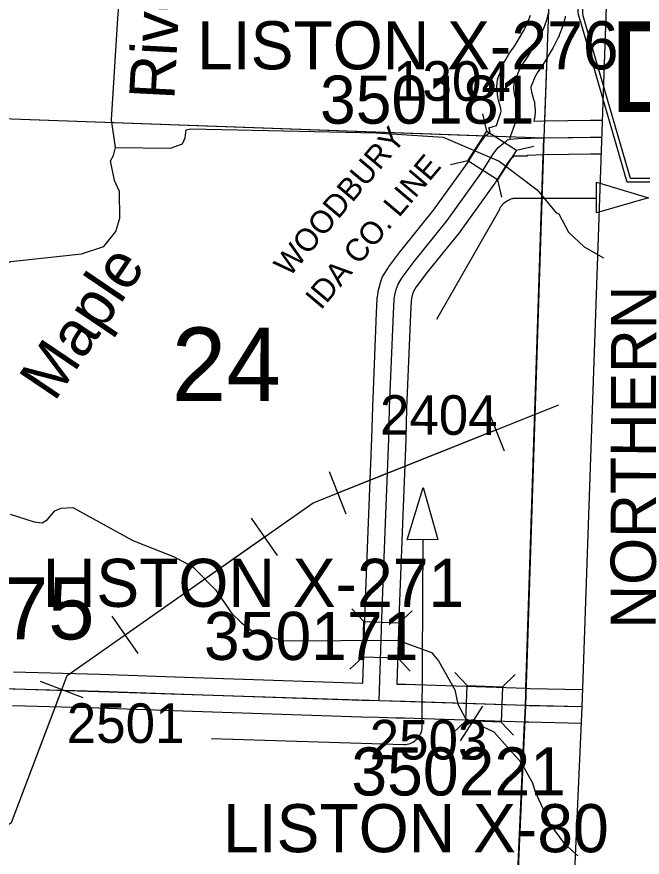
# Model space of a CAD drawing. Extents: x -157.2 to -99.3, y 12.2 to 46.2.
# Drawn here: x -112.145 to -111.04, y 17.717 to 19.202 of the extents above; entities that cross this region are included whole.
import ezdxf

# ---------------------------------------------------------------- set-up
doc = ezdxf.new("R2010")
doc.units = 0
for name, color, linetype in [('tdCoClipBndry', 7, 'Continuous'), ('tdCoCoBndry', 7, 'Continuous'), ('tdCoCoBndryPart', 7, 'Continuous'), ('tdCoDirctArrow', 7, 'Continuous'), ('tdCoHydroRiver', 7, 'Continuous'), ('tdCoHydroTxtLg', 7, 'Continuous'), ('tdCoPipe', 7, 'Continuous'), ('tdCoPipeTxt', 7, 'Continuous'), ('tdCoSecRdNmbr', 7, 'Continuous'), ('tdCoSecRdTxt', 7, 'Continuous'), ('tdCoSecRteBand', 7, 'Continuous'), ('tdCoSecRteCL', 7, 'Continuous'), ('tdCoSectLine', 7, 'Continuous'), ('tdCoSectLinePart', 7, 'Continuous'), ('tdCoSectNmbr', 7, 'Continuous'), ('tdCoShieldCoRte', 7, 'Continuous'), ('tdCoStrucPriMaintName', 7, 'Continuous'), ('tdCoStrucSec', 7, 'Continuous'), ('tdCoStrucSecCoName', 7, 'Continuous'), ('tdCoStrucSecFHWANum', 7, 'Continuous'), ('tdCoSurfEarth', 7, 'Continuous'), ('tdCoSurfGravel', 7, 'Continuous'), ('tdCoTwpBndryShd', 7, 'Continuous')]:
    doc.layers.add(name, color=color, linetype=linetype)

msp = doc.modelspace()

# ---------------------------------------------------------------- linework, layer by layer
at = {"layer": 'tdCoClipBndry'}
msp.add_lwpolyline([(-111.0246, 22.9691), (-111.0434, 22.5326), (-111.0561, 21.9745), (-111.0719, 20.984), (-111.0771, 19.9837), (-111.1462, 17.9819), (-111.1912, 16.9821), (-111.2294, 15.99), (-111.2338, 15.9645), (-111.2494, 15.9338), (-111.2745, 15.9103), (-111.3062, 15.8966), (-111.3319, 15.894), (-114.3202, 15.9719), (-115.3257, 16.007), (-116.3394, 16.0334), (-117.2968, 16.0725), (-118.2968, 16.0994), (-119.2937, 16.1176), (-121.2846, 16.1857), (-122.302, 16.1905), (-125.2749, 16.2789)], dxfattribs=at)
at = {"layer": 'tdCoCoBndry'}
msp.add_lwpolyline([(-111.0165, 26.9713), (-111.0495, 25.9743), (-111.0777, 24.9697), (-111.1098, 23.9712), (-111.1245, 22.9706), (-111.1433, 22.5359), (-111.156, 21.9765), (-111.1718, 20.985), (-111.177, 19.9871), (-111.2136, 18.9878), (-111.2461, 17.9853), (-111.291, 16.9863), (-111.3293, 15.9939)], dxfattribs=at)
at = {"layer": 'tdCoCoBndryPart'}
for points in [[(-111.2084, 19.13), (-111.2125, 19.0177)], [(-111.2145, 18.9576), (-111.2452, 18.016)], [(-111.2475, 17.9554), (-111.2897, 17.0163)]]:
    msp.add_lwpolyline(points, dxfattribs=at)
at = {"layer": 'tdCoDirctArrow'}
for points in [[(-111.1207, 18.9094), (-111.0283, 18.8821), (-111.1202, 18.8555)], [(-111.455, 18.2777), (-111.4272, 18.37), (-111.4011, 18.2779)]]:
    msp.add_lwpolyline(points, close=True, dxfattribs=at)
for points in [[(-111.4028, 18.6675), (-111.2916, 18.8621), (-111.2906, 18.8643), (-111.2893, 18.8665), (-111.2875, 18.8689), (-111.2855, 18.8711), (-111.2836, 18.8731), (-111.2816, 18.8747), (-111.2795, 18.8763), (-111.2768, 18.8779), (-111.2751, 18.8787), (-111.2732, 18.8795), (-111.2711, 18.8802), (-111.2694, 18.8806), (-111.2683, 18.8809), (-111.267, 18.8812), (-111.1208, 18.8812)], [(-111.8012, 17.9265), (-111.4612, 17.9159), (-111.458, 17.916), (-111.455, 17.9164), (-111.4519, 17.9171), (-111.4486, 17.9184), (-111.4453, 17.92), (-111.4424, 17.9218), (-111.4403, 17.9234), (-111.4376, 17.9259), (-111.4353, 17.9284), (-111.4327, 17.9322), (-111.4315, 17.9349), (-111.43, 17.9378), (-111.4287, 17.9435), (-111.4284, 17.9467), (-111.4284, 17.9528), (-111.4268, 18.2775)]]:
    msp.add_lwpolyline(points, dxfattribs=at)
at = {"layer": 'tdCoHydroRiver'}
for points in [[(-111.9712, 18.9708), (-111.9778, 19.0199), (-111.9669, 19.1995), (-111.9646, 19.2279)], [(-111.9712, 18.9708), (-111.8734, 18.9699), (-111.8527, 18.9773), (-111.8477, 18.9882), (-111.8457, 19.0023), (-111.8378, 19.0037)], [(-111.8378, 19.0037), (-111.5098, 18.9968), (-111.3916, 18.9891)], [(-111.3916, 18.9891), (-111.2926, 18.9467), (-111.2255, 18.8958), (-111.1915, 18.8553), (-111.1868, 18.8536), (-111.17, 18.8215), (-111.1421, 18.7954), (-111.1081, 18.7761)], [(-112.2306, 18.6789), (-112.2298, 18.7089), (-112.2198, 18.7309), (-112.2101, 18.7418), (-112.1559, 18.7692), (-112.0312, 18.7827), (-111.9915, 18.7962), (-111.9703, 18.8225), (-111.9634, 18.846), (-111.9637, 18.8933), (-111.9727, 18.9125), (-111.9797, 18.9474), (-111.9747, 18.9567), (-111.9712, 18.9708)], [(-112.157, 18.3231), (-112.1147, 18.3094), (-112.1006, 18.3075), (-112.091, 18.3135), (-112.078, 18.329), (-112.0668, 18.3334), (-112.0462, 18.3345), (-111.9404, 18.2765), (-111.867, 18.2478), (-111.8343, 18.2296), (-111.7943, 18.1891), (-111.7654, 18.1474), (-111.7485, 18.1312), (-111.7253, 18.1132), (-111.6735, 18.0993), (-111.4715, 18.1004), (-111.4121, 18.0784), (-111.3999, 18.0638), (-111.3712, 18.0126), (-111.3655, 17.9872), (-111.352, 17.9616), (-111.3021, 17.9382), (-111.2545, 17.8849), (-111.2334, 17.8481), (-111.2291, 17.8322), (-111.2021, 17.7747), (-111.1778, 17.7409), (-111.1532, 17.7189)]]:
    msp.add_lwpolyline(points, dxfattribs=at)
at = {"layer": 'tdCoPipe'}
for p, q in [((-111.2832, 18.4345), (-111.3131, 18.5094)), ((-111.5629, 18.323), (-111.5927, 18.3977)), ((-111.6843, 18.2497), (-111.7306, 18.3157)), ((-111.9308, 18.0768), (-111.977, 18.1427)), ((-112.0282, 17.9984), (-112.1036, 18.027))]:
    msp.add_line(p, q, dxfattribs=at)
for points in [[(-114.6584, 15.7971), (-114.1159, 16.2701), (-113.4195, 17.0392), (-112.1549, 17.7779), (-112.0563, 18.038), (-111.6215, 18.343), (-111.187, 18.5163)], [(-111.5778, 18.3604), (-111.2982, 18.472)], [(-111.9539, 18.1098), (-111.7075, 18.2827)], [(-112.1981, 17.7527), (-112.1549, 17.7779), (-112.0659, 18.0127)]]:
    msp.add_lwpolyline(points, dxfattribs=at)
at = {"layer": 'tdCoSecRteBand'}
for points in [[(-111.5335, 18.0242), (-111.5292, 18.1559), (-111.5292, 18.1559), (-111.5292, 18.156), (-111.5228, 18.3235), (-111.5228, 18.3235), (-111.5228, 18.3235), (-111.5177, 18.457), (-111.5162, 18.5118), (-111.5162, 18.512), (-111.5162, 18.5122), (-111.5095, 18.6786), (-111.5095, 18.6788), (-111.5095, 18.6789), (-111.5083, 18.7038), (-111.5082, 18.7055), (-111.5079, 18.7071), (-111.5067, 18.7148), (-111.5065, 18.716), (-111.5062, 18.7171), (-111.5038, 18.7272), (-111.5034, 18.7285), (-111.503, 18.7298), (-111.4998, 18.7392), (-111.4987, 18.7425), (-111.4968, 18.7454), (-111.4894, 18.7572), (-111.4888, 18.7583), (-111.488, 18.7593), (-111.4668, 18.7876), (-111.4665, 18.7881), (-111.4662, 18.7885), (-111.4085, 18.8601), (-111.3493, 18.9424), (-111.3278, 18.9762), (-111.3273, 18.9769), (-111.3267, 18.9777), (-111.3188, 18.9886), (-111.3164, 18.9919), (-111.3131, 18.9945), (-111.3085, 18.9981), (-111.3108, 19.0054), (-111.2972, 19.0097), (-111.2893, 19.0328), (-111.289, 19.0351), (-111.2895, 19.0399), (-111.2938, 19.0543), (-111.2945, 19.0567), (-111.2948, 19.0593), (-111.2963, 19.0716), (-111.2966, 19.0743), (-111.2965, 19.0769), (-111.296, 19.0858), (-111.2957, 19.0903), (-111.2941, 19.0946), (-111.2904, 19.1045), (-111.2903, 19.1048), (-111.2902, 19.105), (-111.2845, 19.1193), (-111.2837, 19.1214), (-111.2826, 19.1233), (-111.2752, 19.1361), (-111.2745, 19.1374), (-111.2736, 19.1386), (-111.2662, 19.1489), (-111.2489, 19.1777), (-111.2417, 19.1921), (-111.2369, 19.2049)], [(-111.1758, 19.2029), (-111.1761, 19.2018), (-111.1788, 19.1897), (-111.1793, 19.1877), (-111.18, 19.1857), (-111.1862, 19.1694), (-111.1867, 19.168), (-111.1874, 19.1666), (-111.1958, 19.1498), (-111.1963, 19.1488), (-111.1969, 19.1478), (-111.2154, 19.117), (-111.216, 19.1159), (-111.2167, 19.1149), (-111.224, 19.1048), (-111.2296, 19.0952), (-111.2343, 19.0832), (-111.2363, 19.0779), (-111.2364, 19.0762), (-111.2355, 19.069), (-111.2311, 19.0542), (-111.2302, 19.0514), (-111.23, 19.0483), (-111.229, 19.0375), (-111.2287, 19.0344), (-111.2291, 19.0314), (-111.23, 19.0227), (-111.2304, 19.0195), (-111.2311, 19.0174), (-111.214, 19.0178), (-111.2139, 19.0178), (-111.2139, 19.0178), (-111.171, 19.0188), (-111.1708, 19.0188), (-111.1706, 19.0188), (-111.1319, 19.0193), (-111.1318, 19.0193), (-111.1316, 19.0193), (-111.1104, 19.0194)], [(-111.1125, 18.9594), (-111.1313, 18.9593), (-111.1697, 18.9588), (-111.2124, 18.9578), (-111.2432, 18.957), (-111.2432, 18.9558), (-111.2652, 18.9558), (-111.2658, 18.9554), (-111.2661, 18.9551), (-111.2664, 18.9548), (-111.2728, 18.9499), (-111.2777, 18.9432), (-111.2991, 18.9094), (-111.2996, 18.9087), (-111.3001, 18.908), (-111.3602, 18.8244), (-111.3607, 18.8237), (-111.3612, 18.8231), (-111.4191, 18.7513), (-111.4392, 18.7244), (-111.4441, 18.7165), (-111.4458, 18.7117), (-111.4476, 18.704), (-111.4484, 18.6992), (-111.4496, 18.6761), (-111.4562, 18.51), (-111.4577, 18.4552), (-111.4577, 18.455), (-111.4577, 18.4548), (-111.4629, 18.3212), (-111.4693, 18.1538), (-111.4735, 18.0227), (-111.4582, 18.0223), (-111.4581, 18.0223), (-111.458, 18.0223), (-111.245, 18.0153), (-111.2384, 18.0151), (-111.1452, 18.0129)], [(-112.1514, 18.0444), (-111.9986, 18.0402), (-111.9985, 18.0402), (-111.9984, 18.0402), (-111.8327, 18.0343), (-111.5337, 18.0242), (-111.5337, 18.0242), (-111.5335, 18.0242)], [(-111.1475, 17.953), (-111.2399, 17.9551), (-111.2401, 17.9551), (-111.2402, 17.9551), (-111.247, 17.9554), (-111.4598, 17.9623), (-111.4755, 17.9627), (-111.4755, 17.9625), (-111.5054, 17.9635), (-111.5354, 17.9643), (-111.5355, 17.9643), (-111.5357, 17.9643), (-111.8347, 17.9743), (-111.8348, 17.9743), (-111.8348, 17.9743), (-112.0004, 17.9802), (-112.1532, 17.9844)]]:
    msp.add_lwpolyline(points, dxfattribs=at)
at = {"layer": 'tdCoSecRteCL'}
for points in [[(-111.2732, 18.9858), (-111.2732, 18.9889), (-111.27, 18.9968), (-111.2598, 19.0261), (-111.2589, 19.0348), (-111.2598, 19.0456), (-111.265, 19.0629), (-111.2665, 19.0752), (-111.266, 19.0841), (-111.2623, 19.094), (-111.2566, 19.1083), (-111.2492, 19.1211), (-111.2411, 19.1324), (-111.2226, 19.1633), (-111.2142, 19.18), (-111.2081, 19.1963), (-111.2053, 19.2084)], [(-111.5045, 17.9935), (-111.4993, 18.1549), (-111.4929, 18.3223), (-111.4877, 18.456), (-111.4862, 18.511), (-111.4795, 18.6774), (-111.4783, 18.7024), (-111.4771, 18.71), (-111.4746, 18.7201), (-111.4714, 18.7295), (-111.464, 18.7413), (-111.4428, 18.7697), (-111.3846, 18.8419), (-111.3244, 18.9255), (-111.3025, 18.9601), (-111.2946, 18.9709), (-111.2849, 18.9785), (-111.2804, 18.9822), (-111.2778, 18.9844), (-111.2732, 18.9858)], [(-111.2732, 18.9858), (-111.2731, 18.9859), (-111.2593, 18.9866), (-111.2132, 18.9878), (-111.1703, 18.9888), (-111.1315, 18.9893), (-111.1115, 18.9894)], [(-112.2594, 18.018), (-112.2394, 18.0174), (-112.1523, 18.0144), (-111.9994, 18.0102), (-111.8337, 18.0043), (-111.5346, 17.9943), (-111.5045, 17.9935)], [(-111.5045, 17.9935), (-111.4589, 17.9923), (-111.246, 17.9854), (-111.2392, 17.9851), (-111.1462, 17.9829)]]:
    msp.add_lwpolyline(points, dxfattribs=at)
at = {"layer": 'tdCoSectLine'}
for points in [[(-111.177, 19.9871), (-111.2136, 18.9878)], [(-112.2047, 19.0232), (-111.2639, 18.9896), (-111.2136, 18.9878)], [(-111.2461, 17.9853), (-111.2136, 18.9878)], [(-111.2136, 18.9878), (-111.1115, 18.9889)], [(-112.2597, 18.018), (-111.2461, 17.9853)], [(-111.291, 16.9863), (-111.2461, 17.9853)], [(-111.2461, 17.9853), (-111.1462, 17.9829)]]:
    msp.add_lwpolyline(points, dxfattribs=at)
at = {"layer": 'tdCoSectLinePart'}
for points in [[(-111.2084, 19.13), (-111.2125, 19.0177)], [(-112.2047, 19.0232), (-111.3165, 18.9915)], [(-111.2452, 18.016), (-111.2145, 18.9576)], [(-111.2897, 17.0163), (-111.2475, 17.9554)]]:
    msp.add_lwpolyline(points, dxfattribs=at)
at = {"layer": 'tdCoShieldCoRte'}
for points in [[(-111.0664, 18.9096), (-111.1483, 19.1925), (-111.1522, 19.2056), (-111.1529, 19.2115), (-111.1529, 19.2193), (-111.1487, 19.2297), (-111.1414, 19.2381), (-111.1318, 19.2448), (-110.9645, 19.3172), (-110.957, 19.3188), (-110.9466, 19.3197), (-110.9362, 19.3188), (-110.9287, 19.3172), (-110.7614, 19.2448), (-110.7518, 19.2381), (-110.7445, 19.2297), (-110.7403, 19.2193), (-110.7403, 19.2115), (-110.741, 19.2056), (-110.7449, 19.1925), (-110.8268, 18.9096)], [(-111.0605, 18.9159), (-111.1402, 19.1912), (-111.144, 19.2038), (-111.1447, 19.2095), (-111.1447, 19.217), (-111.1406, 19.2269), (-111.1336, 19.235), (-111.1244, 19.2414), (-110.9638, 19.3109), (-110.9566, 19.3125), (-110.9466, 19.3133), (-110.9366, 19.3125), (-110.9294, 19.3109), (-110.7688, 19.2414), (-110.7596, 19.235), (-110.7526, 19.2269), (-110.7485, 19.217), (-110.7485, 19.2095), (-110.7492, 19.2038), (-110.753, 19.1912), (-110.8327, 18.9159)]]:
    msp.add_lwpolyline(points, close=True, dxfattribs=at)
at = {"layer": 'tdCoStrucSec'}
for p, q in [((-111.3146, 19), (-111.3214, 19.0305)), ((-111.2617, 18.9664), (-111.2312, 18.9732)), ((-111.3481, 18.9472), (-111.3787, 18.9404)), ((-111.2953, 18.9136), (-111.2885, 18.883)), ((-111.5317, 18.133), (-111.5531, 18.1558)), ((-111.4691, 18.131), (-111.4463, 18.1524)), ((-111.5337, 18.0704), (-111.5565, 18.049)), ((-111.4711, 18.0684), (-111.4497, 18.0456)), ((-111.3494, 18.02), (-111.3708, 18.0429)), ((-111.2868, 18.018), (-111.264, 18.0394)), ((-111.3514, 17.9575), (-111.3742, 17.9361)), ((-111.2888, 17.9554), (-111.2674, 17.9326))]:
    msp.add_line(p, q, dxfattribs=at)
for points in [[(-111.3481, 18.9472), (-111.3146, 19), (-111.2617, 18.9664), (-111.2953, 18.9136)], [(-111.5337, 18.0704), (-111.5317, 18.133), (-111.4691, 18.131), (-111.4711, 18.0684)], [(-111.3494, 18.02), (-111.2868, 18.018), (-111.2888, 17.9554), (-111.3514, 17.9575)]]:
    msp.add_lwpolyline(points, close=True, dxfattribs=at)
at = {"layer": 'tdCoStrucSecFHWANum'}
msp.add_line((-111.3608, 17.9226), (-111.3215, 17.9837), dxfattribs=at)
at = {"layer": 'tdCoSurfEarth'}
msp.add_lwpolyline([(-111.2732, 18.9858), (-111.2732, 18.9889), (-111.27, 18.9968), (-111.2598, 19.0261), (-111.2589, 19.0348), (-111.2598, 19.0456), (-111.265, 19.0629), (-111.2665, 19.0752), (-111.266, 19.0841), (-111.2623, 19.094), (-111.2566, 19.1083), (-111.2492, 19.1211), (-111.2411, 19.1324), (-111.2226, 19.1633), (-111.2142, 19.18), (-111.2081, 19.1963), (-111.2053, 19.2084), (-111.2053, 19.2086)], dxfattribs=at)
at = {"layer": 'tdCoSurfGravel'}
for points in [[(-111.5045, 17.9935), (-111.4993, 18.1549), (-111.4929, 18.3223), (-111.4877, 18.456), (-111.4862, 18.511), (-111.4795, 18.6774), (-111.4783, 18.7024), (-111.4771, 18.71), (-111.4746, 18.7201), (-111.4714, 18.7295), (-111.464, 18.7413), (-111.4428, 18.7697), (-111.3846, 18.8419), (-111.3244, 18.9255), (-111.3025, 18.9601), (-111.2946, 18.9709), (-111.2849, 18.9785), (-111.2804, 18.9822), (-111.2778, 18.9844), (-111.2732, 18.9858)], [(-111.2732, 18.9858), (-111.2731, 18.9859), (-111.2593, 18.9866), (-111.2132, 18.9878)], [(-111.2132, 18.9878), (-111.1703, 18.9888), (-111.1315, 18.9893), (-111.1115, 18.9894)], [(-112.2594, 18.018), (-112.2394, 18.0174), (-112.1523, 18.0144), (-111.9994, 18.0102), (-111.8337, 18.0043), (-111.5346, 17.9943), (-111.5045, 17.9935)], [(-111.5045, 17.9935), (-111.4589, 17.9923), (-111.246, 17.9854)], [(-111.246, 17.9854), (-111.2392, 17.9851), (-111.1462, 17.9829)]]:
    msp.add_lwpolyline(points, dxfattribs=at)
at = {"layer": 'tdCoTwpBndryShd'}
msp.add_lwpolyline([(-111.1098, 23.9712), (-111.1245, 22.9706), (-111.1433, 22.5359), (-111.156, 21.9765), (-111.1718, 20.985), (-111.177, 19.9871), (-111.2136, 18.9878), (-111.2461, 17.9853), (-111.291, 16.9863), (-111.3293, 15.9939), (-112.3179, 16.0198), (-113.322, 16.0489), (-114.3176, 16.0718), (-115.3226, 16.1069), (-116.3354, 16.1333), (-117.2934, 16.1724), (-118.2945, 16.1993), (-119.2903, 16.2175), (-120.2826, 16.2516), (-121.2827, 16.2857), (-122.2991, 16.2904), (-123.2872, 16.3208), (-124.2853, 16.348), (-125.2718, 16.3788)], dxfattribs=at)

# ---------------------------------------------------------------- texts
at = {"layer": 'tdCoHydroTxtLg'}
for s, rotation, p in [('River', 87.0243, (-111.867, 19.0544)), ('Maple', 55.9776, (-112.079, 18.5199))]:
    msp.add_text(s, height=0.08, rotation=rotation, dxfattribs=at).set_placement(p)
at = {"layer": 'tdCoPipeTxt'}
msp.add_text('NORTHERN', height=0.08, rotation=89.9163, dxfattribs=at).set_placement((-111.0156, 18.1206))
at = {"layer": 'tdCoSecRdNmbr'}
for s, rotation, p in [('1304', 359.9153, (-111.4802, 19.0536)), ('2404', 359.9153, (-111.5035, 18.4633)), ('2501', 359.9149, (-112.0572, 17.9188)), ('2503', 359.9153, (-111.5216, 17.8895))]:
    msp.add_text(s, height=0.07, rotation=rotation, dxfattribs=at).set_placement(p)
at = {"layer": 'tdCoSecRdTxt'}
for s, p in [('WOODBURY', (-111.6635, 18.7406)), ('IDA CO. LINE', (-111.6079, 18.6823))]:
    msp.add_text(s, height=0.04, rotation=49.8401, dxfattribs=at).set_placement(p)
at = {"layer": 'tdCoSectNmbr'}
msp.add_text('24', height=0.13, rotation=359.9151, dxfattribs=at).set_placement((-111.8717, 18.5229))
at = {"layer": 'tdCoShieldCoRte'}
msp.add_text('D56', height=0.16, dxfattribs=at).set_placement((-111.0985, 19.0338))
at = {"layer": 'tdCoStrucPriMaintName'}
msp.add_text('97366S175', height=0.11, dxfattribs=at).set_placement((-112.7606, 18.1016))
at = {"layer": 'tdCoStrucSecCoName'}
for s, p in [('LISTON X-276', (-111.8268, 19.109)), ('LISTON X-271', (-112.0997, 18.1591)), ('LISTON X-80', (-111.7809, 17.7255))]:
    msp.add_text(s, height=0.085, dxfattribs=at).set_placement(p)
at = {"layer": 'tdCoStrucSecFHWANum'}
for s, p in [('350181', (-111.6094, 19.013)), ('350171', (-111.8146, 18.0653)), ('350221', (-111.5539, 17.8258))]:
    msp.add_text(s, height=0.085, dxfattribs=at).set_placement(p)

doc.saveas('drawing.dxf')
